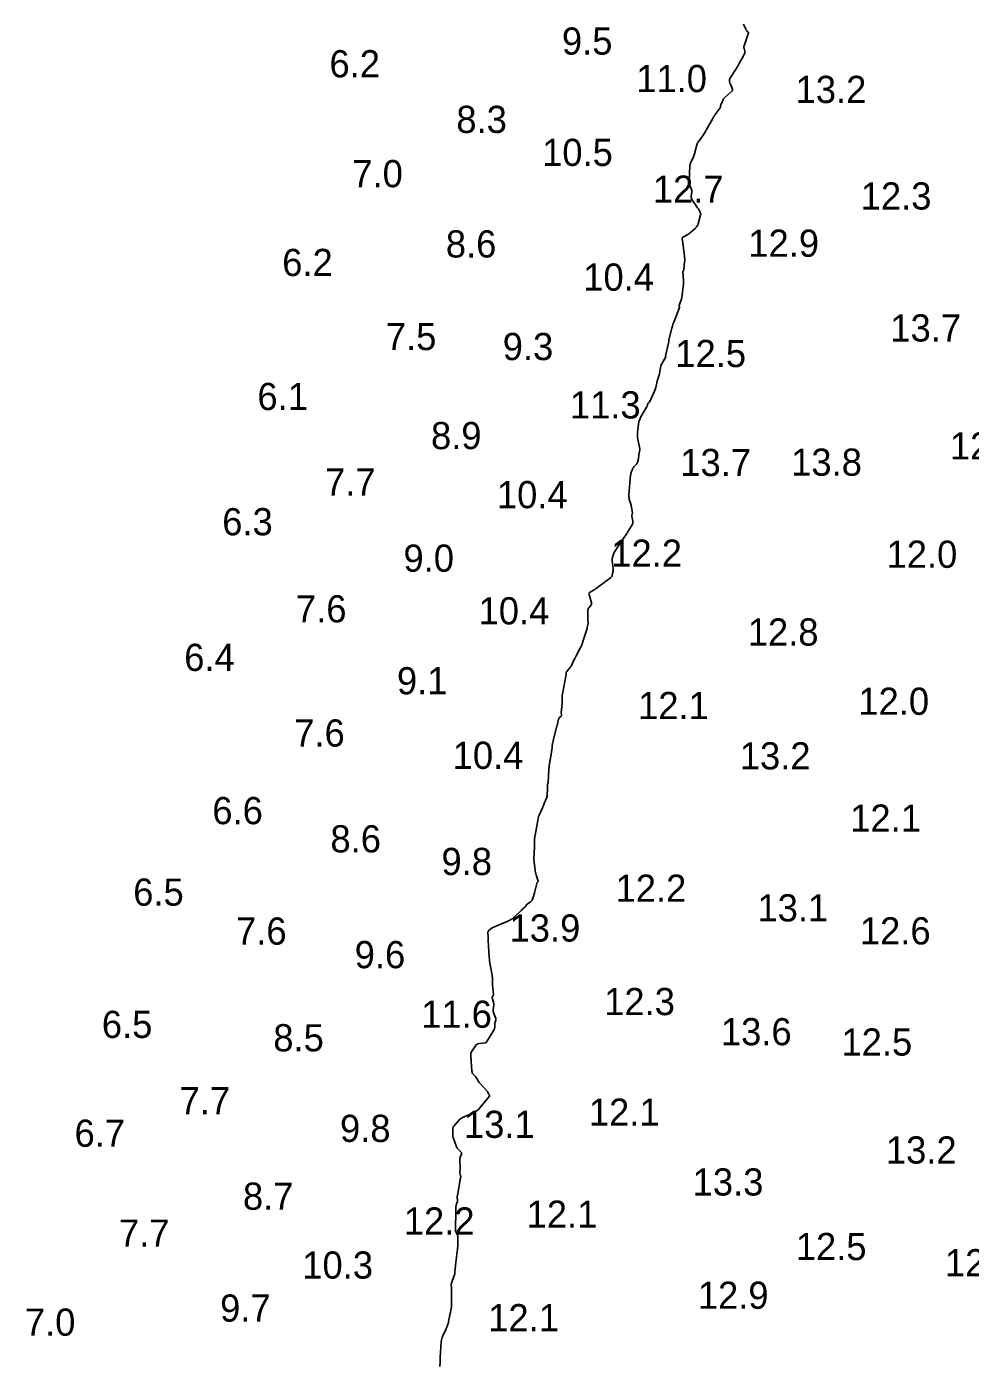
# Model space of a CAD drawing. Extents: x 815352 to 820877, y 582403 to 597439.
# Drawn here: x 820399.6 to 820573.1, y 589931 to 590177.1 of the extents above; entities that cross this region are included whole.
import ezdxf

# ---------------------------------------------------------------- set-up
doc = ezdxf.new("R2010")
doc.units = 0
doc.layers.add('V-CONT-EL12', color=7, linetype='Continuous')
doc.layers.add('V-TOPO-SOUN', color=7, linetype='Continuous')

msp = doc.modelspace()

# ---------------------------------------------------------------- linework, layer by layer
at = {"layer": 'V-CONT-EL12'}
msp.add_lwpolyline([(820475.63, 589930.8), (820475.64, 589931.61), (820475.65, 589931.81), (820475.65, 589932.01), (820475.66, 589932.21), (820475.68, 589932.41), (820475.87, 589935.41), (820475.9, 589935.68), (820475.96, 589935.94), (820476.04, 589936.19), (820476.15, 589936.44), (820476.75, 589937.68), (820476.8, 589937.79), (820476.85, 589937.9), (820476.9, 589938.01), (820476.94, 589938.13), (820477.1, 589938.59), (820477.13, 589938.71), (820477.17, 589938.83), (820477.2, 589938.94), (820477.22, 589939.06), (820477.39, 589939.97), (820477.43, 589940.16), (820477.46, 589940.36), (820477.5, 589940.55), (820477.54, 589940.74), (820477.69, 589941.51), (820477.73, 589941.7), (820477.75, 589941.9), (820477.77, 589942.09), (820477.77, 589942.29), (820477.77, 589944.88), (820477.77, 589944.99), (820477.77, 589945.09), (820477.76, 589945.19), (820477.75, 589945.3), (820477.71, 589945.72), (820477.71, 589945.82), (820477.72, 589945.92), (820477.73, 589946.02), (820477.76, 589946.12), (820478.27, 589947.51), (820478.31, 589947.65), (820478.35, 589947.79), (820478.37, 589947.94), (820478.39, 589948.08), (820478.44, 589948.87), (820478.45, 589948.92), (820478.45, 589948.97), (820478.46, 589949.02), (820478.46, 589949.07), (820478.49, 589949.27), (820478.49, 589949.32), (820478.5, 589949.37), (820478.51, 589949.41), (820478.51, 589949.46), (820478.67, 589950.82), (820478.7, 589951.06), (820478.73, 589951.3), (820478.75, 589951.54), (820478.78, 589951.78), (820478.91, 589953.05), (820478.92, 589953.15), (820478.92, 589953.25), (820478.93, 589953.35), (820478.93, 589953.45), (820478.93, 589954.66), (820478.92, 589954.76), (820478.9, 589954.85), (820478.87, 589954.94), (820478.82, 589955.03), (820478.58, 589955.42), (820478.53, 589955.52), (820478.5, 589955.62), (820478.48, 589955.72), (820478.47, 589955.83), (820478.52, 589959.45), (820478.52, 589959.55), (820478.53, 589959.65), (820478.53, 589959.75), (820478.54, 589959.84), (820478.57, 589960.25), (820478.58, 589960.34), (820478.6, 589960.44), (820478.63, 589960.53), (820478.66, 589960.62), (820478.8, 589960.97), (820478.83, 589961.06), (820478.85, 589961.16), (820478.85, 589961.25), (820478.85, 589961.34), (820478.81, 589961.8), (820478.81, 589961.91), (820478.81, 589962.01), (820478.82, 589962.12), (820478.83, 589962.23), (820479.42, 589965.5), (820479.44, 589965.6), (820479.44, 589965.71), (820479.43, 589965.81), (820479.41, 589965.91), (820479.28, 589966.37), (820479.27, 589966.44), (820479.26, 589966.52), (820479.26, 589966.6), (820479.27, 589966.67), (820479.33, 589966.98), (820479.35, 589967.06), (820479.35, 589967.14), (820479.36, 589967.21), (820479.35, 589967.29), (820479.27, 589968.81), (820479.28, 589968.94), (820479.29, 589969.06), (820479.32, 589969.19), (820479.37, 589969.31), (820479.58, 589969.78), (820479.62, 589969.9), (820479.62, 589970), (820479.58, 589970.11), (820479.51, 589970.2), (820479.02, 589970.68), (820478.91, 589970.8), (820478.82, 589970.92), (820478.75, 589971.05), (820478.69, 589971.2), (820478.05, 589972.91), (820478.01, 589973.02), (820477.99, 589973.14), (820477.97, 589973.25), (820477.97, 589973.37), (820477.98, 589973.88), (820477.98, 589973.98), (820477.99, 589974.08), (820477.99, 589974.17), (820478, 589974.27), (820478.02, 589974.66), (820478.03, 589974.75), (820478.06, 589974.84), (820478.1, 589974.92), (820478.16, 589975), (820479.01, 589975.97), (820479.19, 589976.15), (820479.38, 589976.3), (820479.58, 589976.44), (820479.8, 589976.55), (820481.67, 589977.37), (820482.04, 589977.56), (820482.38, 589977.79), (820482.69, 589978.06), (820482.98, 589978.36), (820484.74, 589980.49), (820484.76, 589980.52), (820484.76, 589980.55), (820484.76, 589980.59), (820484.74, 589980.62), (820484.65, 589980.76), (820484.63, 589980.8), (820484.61, 589980.83), (820484.59, 589980.87), (820484.57, 589980.91), (820484.43, 589981.22), (820484.4, 589981.28), (820484.37, 589981.34), (820484.32, 589981.4), (820484.28, 589981.45), (820482.95, 589982.91), (820482.87, 589983), (820482.8, 589983.1), (820482.73, 589983.2), (820482.67, 589983.3), (820482.43, 589983.71), (820482.36, 589983.81), (820482.3, 589983.91), (820482.23, 589984), (820482.15, 589984.1), (820481.73, 589984.56), (820481.64, 589984.68), (820481.58, 589984.8), (820481.53, 589984.93), (820481.51, 589985.07), (820481.29, 589987.93), (820481.29, 589988.18), (820481.33, 589988.41), (820481.41, 589988.64), (820481.54, 589988.85), (820482.17, 589989.77), (820482.3, 589989.92), (820482.45, 589990.04), (820482.62, 589990.12), (820482.82, 589990.16), (820484, 589990.29), (820484.03, 589990.3), (820484.06, 589990.31), (820484.08, 589990.33), (820484.1, 589990.36), (820484.18, 589990.46), (820484.2, 589990.49), (820484.22, 589990.52), (820484.24, 589990.54), (820484.26, 589990.57), (820485.56, 589992.63), (820485.62, 589992.74), (820485.66, 589992.86), (820485.69, 589992.98), (820485.7, 589993.11), (820485.7, 589993.71), (820485.7, 589993.8), (820485.71, 589993.89), (820485.74, 589993.98), (820485.77, 589994.07), (820485.9, 589994.42), (820485.93, 589994.5), (820485.94, 589994.59), (820485.93, 589994.68), (820485.9, 589994.76), (820485.53, 589995.68), (820485.47, 589995.85), (820485.43, 589996.03), (820485.42, 589996.21), (820485.43, 589996.39), (820485.51, 589997.2), (820485.52, 589997.35), (820485.51, 589997.5), (820485.49, 589997.65), (820485.46, 589997.8), (820485.25, 589998.55), (820485.24, 589998.62), (820485.24, 589998.68), (820485.26, 589998.73), (820485.29, 589998.79), (820485.43, 589999.01), (820485.46, 589999.07), (820485.48, 589999.13), (820485.49, 589999.19), (820485.49, 589999.25), (820485.31, 590000.96), (820485.3, 590001.1), (820485.29, 590001.25), (820485.28, 590001.4), (820485.28, 590001.55), (820485.27, 590002.14), (820485.27, 590002.29), (820485.26, 590002.43), (820485.24, 590002.58), (820485.22, 590002.73), (820484.87, 590004.61), (820484.81, 590004.97), (820484.76, 590005.33), (820484.72, 590005.7), (820484.69, 590006.06), (820484.5, 590009.16), (820484.49, 590009.32), (820484.48, 590009.48), (820484.48, 590009.63), (820484.47, 590009.79), (820484.44, 590010.54), (820484.44, 590010.64), (820484.47, 590010.73), (820484.51, 590010.81), (820484.57, 590010.89), (820484.96, 590011.28), (820484.98, 590011.3), (820485.01, 590011.32), (820485.03, 590011.33), (820485.05, 590011.34), (820485.16, 590011.39), (820485.18, 590011.4), (820485.21, 590011.41), (820485.24, 590011.42), (820485.26, 590011.44), (820486.61, 590012.06), (820486.77, 590012.13), (820486.93, 590012.2), (820487.09, 590012.27), (820487.25, 590012.33), (820487.98, 590012.62), (820488.1, 590012.67), (820488.22, 590012.73), (820488.34, 590012.79), (820488.46, 590012.85), (820488.93, 590013.12), (820489.05, 590013.19), (820489.15, 590013.27), (820489.26, 590013.35), (820489.36, 590013.44), (820490.58, 590014.62), (820490.66, 590014.7), (820490.73, 590014.77), (820490.81, 590014.85), (820490.89, 590014.92), (820491.27, 590015.29), (820491.31, 590015.33), (820491.35, 590015.37), (820491.38, 590015.41), (820491.41, 590015.46), (820491.52, 590015.66), (820491.55, 590015.7), (820491.58, 590015.74), (820491.62, 590015.78), (820491.66, 590015.82), (820492.31, 590016.25), (820492.42, 590016.34), (820492.51, 590016.44), (820492.59, 590016.56), (820492.64, 590016.69), (820492.83, 590017.27), (820492.87, 590017.41), (820492.91, 590017.56), (820492.95, 590017.7), (820492.99, 590017.85), (820493.43, 590019.61), (820493.44, 590019.65), (820493.46, 590019.69), (820493.48, 590019.72), (820493.51, 590019.76), (820493.62, 590019.89), (820493.65, 590019.92), (820493.66, 590019.96), (820493.66, 590019.99), (820493.66, 590020.04), (820493.3, 590021.2), (820493.24, 590021.41), (820493.19, 590021.62), (820493.15, 590021.84), (820493.12, 590022.05), (820492.97, 590023.45), (820492.97, 590023.51), (820492.96, 590023.57), (820492.95, 590023.63), (820492.94, 590023.69), (820492.89, 590023.93), (820492.88, 590023.98), (820492.88, 590024.04), (820492.88, 590024.1), (820492.88, 590024.16), (820493.04, 590026.25), (820493.04, 590026.38), (820493.04, 590026.51), (820493.04, 590026.64), (820493.03, 590026.76), (820492.99, 590027.27), (820492.98, 590027.4), (820492.99, 590027.52), (820493, 590027.65), (820493.01, 590027.78), (820493.61, 590031.17), (820493.63, 590031.25), (820493.64, 590031.34), (820493.66, 590031.42), (820493.68, 590031.51), (820493.76, 590031.84), (820493.78, 590031.93), (820493.8, 590032.01), (820493.83, 590032.09), (820493.87, 590032.17), (820494.46, 590033.5), (820494.55, 590033.71), (820494.64, 590033.91), (820494.73, 590034.12), (820494.81, 590034.32), (820495.22, 590035.3), (820495.27, 590035.43), (820495.3, 590035.56), (820495.33, 590035.69), (820495.34, 590035.82), (820495.37, 590036.37), (820495.38, 590036.5), (820495.38, 590036.64), (820495.39, 590036.77), (820495.39, 590036.91), (820495.4, 590037.72), (820495.41, 590037.75), (820495.41, 590037.78), (820495.42, 590037.82), (820495.43, 590037.85), (820495.48, 590037.97), (820495.49, 590038), (820495.5, 590038.03), (820495.51, 590038.07), (820495.51, 590038.1), (820495.67, 590040.62), (820495.68, 590040.78), (820495.7, 590040.95), (820495.72, 590041.11), (820495.74, 590041.27), (820495.83, 590041.92), (820495.85, 590042.08), (820495.88, 590042.25), (820495.9, 590042.41), (820495.93, 590042.57), (820496.24, 590044.58), (820496.26, 590044.66), (820496.27, 590044.74), (820496.28, 590044.82), (820496.29, 590044.9), (820496.34, 590045.27), (820496.34, 590045.32), (820496.35, 590045.37), (820496.36, 590045.43), (820496.37, 590045.48), (820496.42, 590045.68), (820496.43, 590045.73), (820496.44, 590045.78), (820496.45, 590045.84), (820496.47, 590045.89), (820497.21, 590048.74), (820497.24, 590048.85), (820497.26, 590048.96), (820497.29, 590049.08), (820497.31, 590049.19), (820497.39, 590049.66), (820497.42, 590049.76), (820497.46, 590049.86), (820497.51, 590049.95), (820497.58, 590050.03), (820497.96, 590050.42), (820497.99, 590050.46), (820498.01, 590050.5), (820498.02, 590050.55), (820498.01, 590050.61), (820497.95, 590050.82), (820497.94, 590050.88), (820497.93, 590050.93), (820497.93, 590050.99), (820497.93, 590051.05), (820498.09, 590052.68), (820498.1, 590052.8), (820498.1, 590052.93), (820498.11, 590053.05), (820498.1, 590053.17), (820498.09, 590053.65), (820498.09, 590053.77), (820498.1, 590053.89), (820498.11, 590054.01), (820498.13, 590054.13), (820498.79, 590057.69), (820498.8, 590057.76), (820498.81, 590057.84), (820498.82, 590057.91), (820498.82, 590057.99), (820498.83, 590058.29), (820498.84, 590058.37), (820498.86, 590058.44), (820498.89, 590058.5), (820498.94, 590058.56), (820499.47, 590059.18), (820499.57, 590059.3), (820499.66, 590059.43), (820499.74, 590059.57), (820499.82, 590059.71), (820500.32, 590060.77), (820500.43, 590060.99), (820500.54, 590061.22), (820500.65, 590061.44), (820500.77, 590061.66), (820501.38, 590062.81), (820501.52, 590063.08), (820501.65, 590063.35), (820501.76, 590063.63), (820501.86, 590063.91), (820502.56, 590066.1), (820502.61, 590066.25), (820502.65, 590066.39), (820502.68, 590066.53), (820502.72, 590066.67), (820502.87, 590067.39), (820502.88, 590067.47), (820502.89, 590067.54), (820502.89, 590067.61), (820502.88, 590067.69), (820502.85, 590067.98), (820502.84, 590068.06), (820502.84, 590068.13), (820502.83, 590068.2), (820502.83, 590068.28), (820502.83, 590069.82), (820502.84, 590069.95), (820502.88, 590070.08), (820502.93, 590070.2), (820503.01, 590070.31), (820503.38, 590070.74), (820503.45, 590070.85), (820503.5, 590070.97), (820503.51, 590071.09), (820503.48, 590071.22), (820503.06, 590072.72), (820503.03, 590072.87), (820503.06, 590073), (820503.13, 590073.1), (820503.26, 590073.19), (820503.84, 590073.51), (820503.98, 590073.6), (820504.12, 590073.68), (820504.26, 590073.77), (820504.4, 590073.87), (820507.02, 590075.82), (820507.13, 590075.92), (820507.21, 590076.03), (820507.28, 590076.15), (820507.32, 590076.29), (820507.45, 590076.87), (820507.47, 590077.01), (820507.49, 590077.16), (820507.49, 590077.3), (820507.47, 590077.45), (820507.3, 590078.93), (820507.28, 590079.08), (820507.29, 590079.24), (820507.31, 590079.4), (820507.36, 590079.55), (820507.55, 590080.16), (820507.61, 590080.31), (820507.67, 590080.46), (820507.75, 590080.6), (820507.83, 590080.74), (820508.83, 590082.24), (820508.95, 590082.42), (820509.07, 590082.61), (820509.19, 590082.79), (820509.32, 590082.98), (820509.97, 590083.96), (820510.01, 590084.02), (820510.05, 590084.08), (820510.09, 590084.14), (820510.13, 590084.21), (820510.3, 590084.45), (820510.34, 590084.51), (820510.38, 590084.58), (820510.42, 590084.64), (820510.45, 590084.7), (820510.95, 590085.54), (820511.02, 590085.7), (820511.07, 590085.86), (820511.09, 590086.03), (820511.07, 590086.2), (820510.93, 590087.15), (820510.93, 590087.2), (820510.93, 590087.25), (820510.93, 590087.3), (820510.94, 590087.35), (820511, 590087.55), (820511.01, 590087.6), (820511.02, 590087.65), (820511.02, 590087.7), (820511.01, 590087.75), (820510.86, 590088.8), (820510.82, 590088.99), (820510.78, 590089.18), (820510.74, 590089.37), (820510.68, 590089.55), (820510.45, 590090.29), (820510.4, 590090.48), (820510.37, 590090.67), (820510.36, 590090.86), (820510.37, 590091.05), (820510.69, 590094.69), (820510.71, 590094.83), (820510.73, 590094.97), (820510.77, 590095.1), (820510.81, 590095.23), (820511.01, 590095.75), (820511.06, 590095.88), (820511.13, 590096), (820511.21, 590096.11), (820511.29, 590096.22), (820511.81, 590096.79), (820511.91, 590096.92), (820511.99, 590097.06), (820512.04, 590097.21), (820512.07, 590097.37), (820512.19, 590098.23), (820512.2, 590098.3), (820512.21, 590098.36), (820512.22, 590098.43), (820512.23, 590098.49), (820512.28, 590098.76), (820512.29, 590098.82), (820512.31, 590098.88), (820512.32, 590098.94), (820512.33, 590099), (820512.39, 590099.25), (820512.41, 590099.31), (820512.41, 590099.37), (820512.41, 590099.43), (820512.4, 590099.49), (820512.02, 590101.27), (820511.96, 590101.59), (820511.94, 590101.9), (820511.93, 590102.22), (820511.96, 590102.55), (820512.15, 590104.12), (820512.21, 590104.46), (820512.3, 590104.79), (820512.43, 590105.11), (820512.59, 590105.42), (820513.64, 590107.16), (820513.66, 590107.19), (820513.68, 590107.23), (820513.69, 590107.26), (820513.71, 590107.3), (820513.75, 590107.44), (820513.76, 590107.48), (820513.77, 590107.51), (820513.78, 590107.55), (820513.79, 590107.59), (820513.81, 590107.77), (820513.82, 590107.81), (820513.84, 590107.85), (820513.86, 590107.88), (820513.9, 590107.9), (820514.04, 590108), (820514.07, 590108.02), (820514.1, 590108.05), (820514.12, 590108.09), (820514.14, 590108.12), (820515.09, 590110.11), (820515.16, 590110.28), (820515.22, 590110.45), (820515.28, 590110.63), (820515.32, 590110.8), (820515.49, 590111.6), (820515.52, 590111.74), (820515.56, 590111.88), (820515.6, 590112.02), (820515.65, 590112.17), (820515.83, 590112.73), (820515.88, 590112.87), (820515.92, 590113.01), (820515.95, 590113.16), (820515.98, 590113.3), (820516.19, 590114.5), (820516.24, 590114.7), (820516.3, 590114.9), (820516.39, 590115.09), (820516.49, 590115.27), (820517.13, 590116.3), (820517.14, 590116.32), (820517.15, 590116.34), (820517.15, 590116.36), (820517.14, 590116.38), (820517.12, 590116.48), (820517.11, 590116.5), (820517.11, 590116.52), (820517.11, 590116.55), (820517.12, 590116.57), (820517.68, 590119.01), (820517.69, 590119.05), (820517.69, 590119.1), (820517.7, 590119.15), (820517.7, 590119.2), (820517.69, 590119.4), (820517.69, 590119.45), (820517.7, 590119.49), (820517.7, 590119.54), (820517.71, 590119.59), (820518.27, 590121.7), (820518.37, 590122.06), (820518.48, 590122.42), (820518.61, 590122.78), (820518.74, 590123.13), (820519.7, 590125.49), (820519.71, 590125.53), (820519.71, 590125.56), (820519.71, 590125.59), (820519.7, 590125.63), (820519.63, 590125.76), (820519.62, 590125.8), (820519.61, 590125.83), (820519.61, 590125.87), (820519.62, 590125.9), (820520.04, 590127.13), (820520.06, 590127.19), (820520.08, 590127.24), (820520.09, 590127.29), (820520.1, 590127.35), (820520.12, 590127.57), (820520.13, 590127.63), (820520.14, 590127.68), (820520.14, 590127.74), (820520.15, 590127.79), (820520.36, 590129.35), (820520.39, 590129.63), (820520.41, 590129.91), (820520.41, 590130.19), (820520.41, 590130.47), (820520.32, 590132.08), (820520.32, 590132.11), (820520.33, 590132.15), (820520.34, 590132.18), (820520.35, 590132.21), (820520.42, 590132.34), (820520.44, 590132.37), (820520.45, 590132.4), (820520.46, 590132.43), (820520.46, 590132.47), (820520.62, 590133.92), (820520.64, 590134.17), (820520.64, 590134.43), (820520.63, 590134.68), (820520.61, 590134.93), (820520.31, 590137.34), (820520.29, 590137.43), (820520.28, 590137.53), (820520.26, 590137.63), (820520.24, 590137.72), (820520.14, 590138.1), (820520.13, 590138.19), (820520.15, 590138.26), (820520.19, 590138.33), (820520.26, 590138.38), (820521.07, 590138.84), (820521.23, 590138.94), (820521.39, 590139.05), (820521.54, 590139.16), (820521.68, 590139.28), (820522.55, 590140.03), (820522.61, 590140.09), (820522.67, 590140.15), (820522.72, 590140.21), (820522.77, 590140.28), (820522.97, 590140.56), (820523.01, 590140.63), (820523.05, 590140.71), (820523.09, 590140.79), (820523.11, 590140.87), (820523.57, 590142.54), (820523.59, 590142.66), (820523.59, 590142.77), (820523.56, 590142.88), (820523.51, 590142.99), (820523.28, 590143.41), (820523.22, 590143.51), (820523.16, 590143.62), (820523.09, 590143.72), (820523.02, 590143.82), (820521.97, 590145.38), (820521.89, 590145.53), (820521.84, 590145.69), (820521.81, 590145.85), (820521.82, 590146.01), (820521.92, 590146.7), (820521.93, 590146.87), (820521.92, 590147.03), (820521.89, 590147.2), (820521.83, 590147.35), (820521.55, 590147.97), (820521.49, 590148.13), (820521.45, 590148.29), (820521.43, 590148.46), (820521.43, 590148.62), (820521.61, 590151.61), (820521.63, 590151.8), (820521.68, 590151.98), (820521.73, 590152.16), (820521.81, 590152.34), (820522.17, 590153.03), (820522.25, 590153.2), (820522.32, 590153.38), (820522.38, 590153.57), (820522.43, 590153.75), (820522.72, 590154.91), (820522.75, 590155), (820522.77, 590155.08), (820522.79, 590155.17), (820522.82, 590155.26), (820522.93, 590155.6), (820522.96, 590155.68), (820522.99, 590155.77), (820523.04, 590155.84), (820523.09, 590155.92), (820524.07, 590157.24), (820524.12, 590157.32), (820524.17, 590157.39), (820524.22, 590157.48), (820524.27, 590157.56), (820524.45, 590157.89), (820524.49, 590157.97), (820524.54, 590158.06), (820524.58, 590158.14), (820524.63, 590158.22), (820525.79, 590160.26), (820525.84, 590160.34), (820525.89, 590160.43), (820525.94, 590160.51), (820525.99, 590160.59), (820526.2, 590160.91), (820526.26, 590160.99), (820526.31, 590161.07), (820526.37, 590161.15), (820526.42, 590161.23), (820527.17, 590162.23), (820527.19, 590162.27), (820527.21, 590162.31), (820527.22, 590162.36), (820527.23, 590162.4), (820527.23, 590162.6), (820527.23, 590162.65), (820527.24, 590162.69), (820527.25, 590162.74), (820527.27, 590162.78), (820527.63, 590163.59), (820527.71, 590163.73), (820527.79, 590163.87), (820527.89, 590163.99), (820528.01, 590164.11), (820529.24, 590165.22), (820529.35, 590165.35), (820529.41, 590165.49), (820529.42, 590165.65), (820529.37, 590165.81), (820528.97, 590166.71), (820528.94, 590166.78), (820528.92, 590166.85), (820528.9, 590166.93), (820528.9, 590167), (820528.89, 590167.31), (820528.89, 590167.39), (820528.9, 590167.46), (820528.93, 590167.53), (820528.96, 590167.6), (820530.09, 590169.38), (820530.24, 590169.62), (820530.38, 590169.86), (820530.52, 590170.1), (820530.65, 590170.35), (820531.36, 590171.66), (820531.4, 590171.74), (820531.45, 590171.82), (820531.49, 590171.9), (820531.53, 590171.98), (820531.68, 590172.3), (820531.71, 590172.38), (820531.73, 590172.46), (820531.73, 590172.54), (820531.71, 590172.63), (820531.56, 590173.15), (820531.53, 590173.26), (820531.53, 590173.38), (820531.54, 590173.49), (820531.56, 590173.61), (820532.23, 590175.66), (820532.24, 590175.69), (820532.26, 590175.72), (820532.27, 590175.75), (820532.29, 590175.78), (820532.38, 590175.9), (820532.39, 590175.93), (820532.4, 590175.95), (820532.39, 590175.98), (820532.37, 590176.01), (820532.05, 590176.36), (820531.99, 590176.43), (820531.94, 590176.5), (820531.9, 590176.58), (820531.86, 590176.66), (820531.44, 590177.63)], dxfattribs=at)

# ---------------------------------------------------------------- texts
at = {"layer": 'V-TOPO-SOUN'}
for s, p in [('9.5', (820498.06, 590172)), ('6.2', (820455.31, 590167.83)), ('11.0 ', (820511.72, 590165.11)), ('13.2 ', (820541.03, 590163.11)), ('8.3', (820478.64, 590157.6)), ('10.5 ', (820494.41, 590151.53)), ('7.0', (820459.51, 590147.62)), ('12.7 ', (820514.78, 590144.77)), ('12.3 ', (820553, 590143.52)), ('12.9 ', (820532.33, 590134.83)), ('8.6', (820476.71, 590134.7)), ('6.2', (820446.62, 590131.29)), ('10.4 ', (820501.98, 590128.6)), ('7.5', (820465.68, 590117.67)), ('13.7 ', (820558.45, 590119.25)), ('9.3', (820487.17, 590115.83)), ('12.5 ', (820518.91, 590114.55)), ('6.1', (820442.06, 590106.65)), ('11.3 ', (820499.52, 590105.1)), ('8.9', (820473.98, 590099.46)), ('12.4 ', (820569.4, 590097.56)), ('13.7 ', (820519.83, 590094.51)), ('13.8 ', (820540.21, 590094.57)), ('7.7', (820454.49, 590090.93)), ('10.4 ', (820486.1, 590088.6)), ('6.3', (820435.59, 590083.62)), ('9.0', (820468.92, 590076.92)), ('12.2 ', (820507.13, 590077.84)), ('12.0 ', (820557.75, 590077.64)), ('7.6', (820449.15, 590067.6)), ('10.4 ', (820482.73, 590067.24)), ('12.8 ', (820532.23, 590063.34)), ('6.4', (820428.6, 590058.68)), ('9.1', (820467.72, 590054.38)), ('12.1 ', (820512.06, 590049.82)), ('12.0 ', (820552.57, 590050.61)), ('7.6', (820448.83, 590044.77)), ('10.4 ', (820477.97, 590040.67)), ('13.2 ', (820530.76, 590040.57)), ('6.6', (820433.77, 590030.5)), ('12.1 ', (820551.07, 590029.12)), ('8.6', (820455.49, 590025.31)), ('9.8', (820475.91, 590021.15)), ('6.5', (820419.22, 590015.51)), ('12.2 ', (820507.92, 590016.23)), ('13.1 ', (820534.01, 590012.62)), ('7.6', (820438.13, 590008.35)), ('13.9 ', (820488.43, 590008.91)), ('12.6 ', (820552.85, 590008.39)), ('9.6', (820459.95, 590004.02)), ('12.3 ', (820505.82, 589995.39)), ('11.6 ', (820472.17, 589993.06)), ('6.5', (820413.45, 589991.19)), ('13.6 ', (820527.29, 589989.85)), ('8.5', (820444.98, 589988.73)), ('12.5 ', (820549.46, 589987.95)), ('7.7', (820427.75, 589977.15)), ('12.1 ', (820503.01, 589975.05)), ('13.1 ', (820480.04, 589972.82)), ('6.7', (820408.43, 589971.18)), ('9.8', (820457.25, 589972.07)), ('13.2 ', (820557.63, 589968.1)), ('13.3 ', (820522.1, 589962.22)), ('8.7', (820439.4, 589959.6)), ('12.1 ', (820491.56, 589956.29)), ('7.7', (820416.6, 589952.81)), ('12.2 ', (820468.98, 589955.04)), ('12.5 ', (820541.06, 589950.35)), ('10.3 ', (820450.31, 589946.94)), ('12.3 ', (820568.49, 589947.36)), ('12.9 ', (820523.05, 589941.39)), ('9.7', (820435.2, 589939.03)), ('7.0', (820399.3, 589936.44)), ('12.1 ', (820484.5, 589937.26))]:
    msp.add_text(s, height=5, dxfattribs=at).set_placement(p)

doc.saveas('drawing.dxf')
